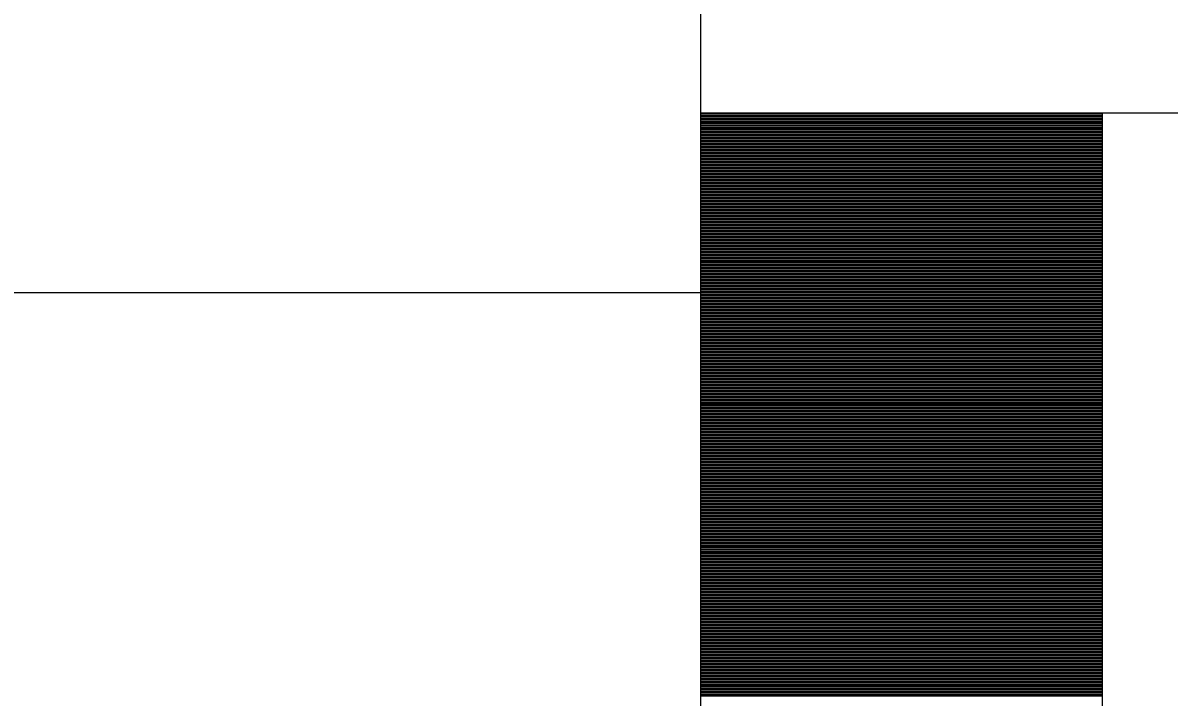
# Model space of a CAD drawing. Extents: x 1807779 to 1818251, y 673292 to 678849.
# Drawn here: x 1811526.4 to 1811533.84, y 677093.5 to 677097.87 of the extents above; entities that cross this region are included whole.
import ezdxf

# ---------------------------------------------------------------- set-up
doc = ezdxf.new("R2010")
doc.units = 0
doc.layers.add('Default', color=7, linetype='Continuous')

msp = doc.modelspace()

# ---------------------------------------------------------------- linework, layer by layer
at = {"layer": 'Default'}
for p, q in [((1811530.7952, 677107.0163), (1811530.7952, 677097.2912)), ((1811530.7952, 677097.2912), (1811530.7952, 677080.3842)), ((1811530.7952, 677097.2912), (1811533.4044, 677097.2912)), ((1811530.7952, 677097.2912), (1812078.1541, 677097.2912)), ((1811533.4044, 677097.2868), (1811530.7952, 677097.2868)), ((1811533.4044, 677097.2912), (1811533.4044, 677080.3842)), ((1811533.4044, 677097.277), (1811530.7952, 677097.277)), ((1811533.4044, 677097.2673), (1811530.7952, 677097.2673)), ((1811533.4044, 677097.2576), (1811530.7952, 677097.2576)), ((1811533.4044, 677097.2479), (1811530.7952, 677097.2479)), ((1811533.4044, 677097.2381), (1811530.7952, 677097.2381)), ((1811533.4044, 677097.2284), (1811530.7952, 677097.2284)), ((1811533.4044, 677097.2187), (1811530.7952, 677097.2187)), ((1811533.4044, 677097.209), (1811530.7952, 677097.209)), ((1811533.4044, 677097.1992), (1811530.7952, 677097.1992)), ((1811533.4044, 677097.1895), (1811530.7952, 677097.1895)), ((1811533.4044, 677097.1798), (1811530.7952, 677097.1798)), ((1811533.4044, 677097.1701), (1811530.7952, 677097.1701)), ((1811533.4044, 677097.1603), (1811530.7952, 677097.1603)), ((1811533.4044, 677097.1506), (1811530.7952, 677097.1506)), ((1811533.4044, 677097.1409), (1811530.7952, 677097.1409)), ((1811533.4044, 677097.1312), (1811530.7952, 677097.1312)), ((1811533.4044, 677097.1214), (1811530.7952, 677097.1214)), ((1811533.4044, 677097.1117), (1811530.7952, 677097.1117)), ((1811533.4044, 677097.102), (1811530.7952, 677097.102)), ((1811533.4044, 677097.0923), (1811530.7952, 677097.0923)), ((1811533.4044, 677097.0825), (1811530.7952, 677097.0825)), ((1811533.4044, 677097.0728), (1811530.7952, 677097.0728)), ((1811533.4044, 677097.0631), (1811530.7952, 677097.0631)), ((1811533.4044, 677097.0534), (1811530.7952, 677097.0534)), ((1811533.4044, 677097.0436), (1811530.7952, 677097.0436)), ((1811533.4044, 677097.0339), (1811530.7952, 677097.0339)), ((1811533.4044, 677097.0242), (1811530.7952, 677097.0242)), ((1811533.4044, 677097.0145), (1811530.7952, 677097.0145)), ((1811533.4044, 677097.0047), (1811530.7952, 677097.0047)), ((1811533.4044, 677096.995), (1811530.7952, 677096.995)), ((1811533.4044, 677096.9853), (1811530.7952, 677096.9853)), ((1811533.4044, 677096.9756), (1811530.7952, 677096.9756)), ((1811533.4044, 677096.9658), (1811530.7952, 677096.9658)), ((1811533.4044, 677096.9561), (1811530.7952, 677096.9561)), ((1811533.4044, 677096.9464), (1811530.7952, 677096.9464)), ((1811533.4044, 677096.9367), (1811530.7952, 677096.9367)), ((1811533.4044, 677096.9269), (1811530.7952, 677096.9269)), ((1811533.4044, 677096.9172), (1811530.7952, 677096.9172)), ((1811533.4044, 677096.9075), (1811530.7952, 677096.9075)), ((1811533.4044, 677096.8978), (1811530.7952, 677096.8978)), ((1811533.4044, 677096.888), (1811530.7952, 677096.888)), ((1811533.4044, 677096.8783), (1811530.7952, 677096.8783)), ((1811533.4044, 677096.8686), (1811530.7952, 677096.8686)), ((1811533.4044, 677096.8589), (1811530.7952, 677096.8589)), ((1811533.4044, 677096.8491), (1811530.7952, 677096.8491)), ((1811533.4044, 677096.8394), (1811530.7952, 677096.8394)), ((1811533.4044, 677096.8297), (1811530.7952, 677096.8297)), ((1811533.4044, 677096.82), (1811530.7952, 677096.82)), ((1811533.4044, 677096.8102), (1811530.7952, 677096.8102)), ((1811533.4044, 677096.8005), (1811530.7952, 677096.8005)), ((1811533.4044, 677096.7908), (1811530.7952, 677096.7908)), ((1811533.4044, 677096.7811), (1811530.7952, 677096.7811)), ((1811533.4044, 677096.7713), (1811530.7952, 677096.7713)), ((1811533.4044, 677096.7616), (1811530.7952, 677096.7616)), ((1811533.4044, 677096.7519), (1811530.7952, 677096.7519)), ((1811533.4044, 677096.7422), (1811530.7952, 677096.7422)), ((1811533.4044, 677096.7324), (1811530.7952, 677096.7324)), ((1811533.4044, 677096.7227), (1811530.7952, 677096.7227)), ((1811533.4044, 677096.713), (1811530.7952, 677096.713)), ((1811533.4044, 677096.7033), (1811530.7952, 677096.7033)), ((1811533.4044, 677096.6935), (1811530.7952, 677096.6935)), ((1811533.4044, 677096.6838), (1811530.7952, 677096.6838)), ((1811533.4044, 677096.6741), (1811530.7952, 677096.6741)), ((1811533.4044, 677096.6644), (1811530.7952, 677096.6644)), ((1811533.4044, 677096.6546), (1811530.7952, 677096.6546)), ((1811533.4044, 677096.6449), (1811530.7952, 677096.6449)), ((1811533.4044, 677096.6352), (1811530.7952, 677096.6352)), ((1811533.4044, 677096.6255), (1811530.7952, 677096.6255)), ((1811533.4044, 677096.6157), (1811530.7952, 677096.6157)), ((1811533.4044, 677096.606), (1811530.7952, 677096.606)), ((1811533.4044, 677096.5963), (1811530.7952, 677096.5963)), ((1811533.4044, 677096.5866), (1811530.7952, 677096.5866)), ((1811533.4044, 677096.5768), (1811530.7952, 677096.5768)), ((1811533.4044, 677096.5671), (1811530.7952, 677096.5671)), ((1811533.4044, 677096.5574), (1811530.7952, 677096.5574)), ((1811533.4044, 677096.5477), (1811530.7952, 677096.5477)), ((1811533.4044, 677096.5379), (1811530.7952, 677096.5379)), ((1811533.4044, 677096.5282), (1811530.7952, 677096.5282)), ((1811533.4044, 677096.5185), (1811530.7952, 677096.5185)), ((1811533.4044, 677096.5088), (1811530.7952, 677096.5088)), ((1811533.4044, 677096.499), (1811530.7952, 677096.499)), ((1811533.4044, 677096.4893), (1811530.7952, 677096.4893)), ((1811533.4044, 677096.4796), (1811530.7952, 677096.4796)), ((1811533.4044, 677096.4699), (1811530.7952, 677096.4699)), ((1811533.4044, 677096.4601), (1811530.7952, 677096.4601)), ((1811533.4044, 677096.4504), (1811530.7952, 677096.4504)), ((1811533.4044, 677096.4407), (1811530.7952, 677096.4407)), ((1811533.4044, 677096.431), (1811530.7952, 677096.431)), ((1811533.4044, 677096.4212), (1811530.7952, 677096.4212)), ((1811533.4044, 677096.4115), (1811530.7952, 677096.4115)), ((1811533.4044, 677096.4018), (1811530.7952, 677096.4018)), ((1811533.4044, 677096.3921), (1811530.7952, 677096.3921)), ((1811533.4044, 677096.3823), (1811530.7952, 677096.3823)), ((1811533.4044, 677096.3726), (1811530.7952, 677096.3726)), ((1811533.4044, 677096.3629), (1811530.7952, 677096.3629)), ((1811533.4044, 677096.3532), (1811530.7952, 677096.3532)), ((1811533.4044, 677096.3434), (1811530.7952, 677096.3434)), ((1811533.4044, 677096.3337), (1811530.7952, 677096.3337)), ((1811533.4044, 677096.324), (1811530.7952, 677096.324)), ((1811533.4044, 677096.3143), (1811530.7952, 677096.3143)), ((1811533.4044, 677096.3045), (1811530.7952, 677096.3045)), ((1811533.4044, 677096.2948), (1811530.7952, 677096.2948)), ((1811533.4044, 677096.2851), (1811530.7952, 677096.2851)), ((1811533.4044, 677096.2754), (1811530.7952, 677096.2754)), ((1811533.4044, 677096.2656), (1811530.7952, 677096.2656)), ((1811533.4044, 677096.2559), (1811530.7952, 677096.2559)), ((1811533.4044, 677096.2462), (1811530.7952, 677096.2462)), ((1811533.4044, 677096.2365), (1811530.7952, 677096.2365)), ((1811533.4044, 677096.2267), (1811530.7952, 677096.2267)), ((1811533.4044, 677096.217), (1811530.7952, 677096.217)), ((1811533.4044, 677096.2073), (1811530.7952, 677096.2073)), ((1811533.4044, 677096.1976), (1811530.7952, 677096.1976)), ((1811533.4044, 677096.1878), (1811530.7952, 677096.1878)), ((1811533.4044, 677096.1781), (1811530.7952, 677096.1781)), ((1811533.4044, 677096.1684), (1811530.7952, 677096.1684)), ((1811428.9317, 677096.1242), (1811530.7952, 677096.1242)), ((1811533.4044, 677096.1587), (1811530.7952, 677096.1587)), ((1811533.4044, 677096.1489), (1811530.7952, 677096.1489)), ((1811533.4044, 677096.1392), (1811530.7952, 677096.1392)), ((1811533.4044, 677096.1295), (1811530.7952, 677096.1295)), ((1811533.4044, 677096.1198), (1811530.7952, 677096.1198)), ((1811533.4044, 677096.11), (1811530.7952, 677096.11)), ((1811533.4044, 677096.1003), (1811530.7952, 677096.1003)), ((1811533.4044, 677096.0906), (1811530.7952, 677096.0906)), ((1811533.4044, 677096.0809), (1811530.7952, 677096.0809)), ((1811533.4044, 677096.0711), (1811530.7952, 677096.0711)), ((1811533.4044, 677096.0614), (1811530.7952, 677096.0614)), ((1811533.4044, 677096.0517), (1811530.7952, 677096.0517)), ((1811533.4044, 677096.042), (1811530.7952, 677096.042)), ((1811533.4044, 677096.0322), (1811530.7952, 677096.0322)), ((1811533.4044, 677096.0225), (1811530.7952, 677096.0225)), ((1811533.4044, 677096.0128), (1811530.7952, 677096.0128)), ((1811533.4044, 677096.0031), (1811530.7952, 677096.0031)), ((1811533.4044, 677095.9933), (1811530.7952, 677095.9933)), ((1811533.4044, 677095.9836), (1811530.7952, 677095.9836)), ((1811533.4044, 677095.9739), (1811530.7952, 677095.9739)), ((1811533.4044, 677095.9642), (1811530.7952, 677095.9642)), ((1811533.4044, 677095.9544), (1811530.7952, 677095.9544)), ((1811533.4044, 677095.9447), (1811530.7952, 677095.9447)), ((1811533.4044, 677095.935), (1811530.7952, 677095.935)), ((1811533.4044, 677095.9253), (1811530.7952, 677095.9253)), ((1811533.4044, 677095.9155), (1811530.7952, 677095.9155)), ((1811533.4044, 677095.9058), (1811530.7952, 677095.9058)), ((1811533.4044, 677095.8961), (1811530.7952, 677095.8961)), ((1811533.4044, 677095.8864), (1811530.7952, 677095.8864)), ((1811533.4044, 677095.8766), (1811530.7952, 677095.8766)), ((1811533.4044, 677095.8669), (1811530.7952, 677095.8669)), ((1811533.4044, 677095.8572), (1811530.7952, 677095.8572)), ((1811533.4044, 677095.8475), (1811530.7952, 677095.8475)), ((1811533.4044, 677095.8377), (1811530.7952, 677095.8377)), ((1811533.4044, 677095.828), (1811530.7952, 677095.828)), ((1811533.4044, 677095.8183), (1811530.7952, 677095.8183)), ((1811533.4044, 677095.8086), (1811530.7952, 677095.8086)), ((1811533.4044, 677095.7988), (1811530.7952, 677095.7988)), ((1811533.4044, 677095.7891), (1811530.7952, 677095.7891)), ((1811533.4044, 677095.7794), (1811530.7952, 677095.7794)), ((1811533.4044, 677095.7697), (1811530.7952, 677095.7697)), ((1811533.4044, 677095.7599), (1811530.7952, 677095.7599)), ((1811533.4044, 677095.7502), (1811530.7952, 677095.7502)), ((1811533.4044, 677095.7405), (1811530.7952, 677095.7405)), ((1811533.4044, 677095.7308), (1811530.7952, 677095.7308)), ((1811533.4044, 677095.721), (1811530.7952, 677095.721)), ((1811533.4044, 677095.7113), (1811530.7952, 677095.7113)), ((1811533.4044, 677095.7016), (1811530.7952, 677095.7016)), ((1811533.4044, 677095.6919), (1811530.7952, 677095.6919)), ((1811533.4044, 677095.6821), (1811530.7952, 677095.6821)), ((1811533.4044, 677095.6724), (1811530.7952, 677095.6724)), ((1811533.4044, 677095.6627), (1811530.7952, 677095.6627)), ((1811533.4044, 677095.653), (1811530.7952, 677095.653)), ((1811533.4044, 677095.6432), (1811530.7952, 677095.6432)), ((1811533.4044, 677095.6335), (1811530.7952, 677095.6335)), ((1811533.4044, 677095.6238), (1811530.7952, 677095.6238)), ((1811533.4044, 677095.6141), (1811530.7952, 677095.6141)), ((1811533.4044, 677095.6043), (1811530.7952, 677095.6043)), ((1811533.4044, 677095.5946), (1811530.7952, 677095.5946)), ((1811533.4044, 677095.5849), (1811530.7952, 677095.5849)), ((1811533.4044, 677095.5751), (1811530.7952, 677095.5751)), ((1811533.4044, 677095.5654), (1811530.7952, 677095.5654)), ((1811533.4044, 677095.5557), (1811530.7952, 677095.5557)), ((1811533.4044, 677095.546), (1811530.7952, 677095.546)), ((1811533.4044, 677095.5362), (1811530.7952, 677095.5362)), ((1811533.4044, 677095.5265), (1811530.7952, 677095.5265)), ((1811533.4044, 677095.5168), (1811530.7952, 677095.5168)), ((1811533.4044, 677095.5071), (1811530.7952, 677095.5071)), ((1811533.4044, 677095.4973), (1811530.7952, 677095.4973)), ((1811533.4044, 677095.4876), (1811530.7952, 677095.4876)), ((1811533.4044, 677095.4779), (1811530.7952, 677095.4779)), ((1811533.4044, 677095.4682), (1811530.7952, 677095.4682)), ((1811533.4044, 677095.4584), (1811530.7952, 677095.4584)), ((1811533.4044, 677095.4487), (1811530.7952, 677095.4487)), ((1811533.4044, 677095.439), (1811530.7952, 677095.439)), ((1811533.4044, 677095.4293), (1811530.7952, 677095.4293)), ((1811533.4044, 677095.4195), (1811530.7952, 677095.4195)), ((1811533.4044, 677095.4098), (1811530.7952, 677095.4098)), ((1811533.4044, 677095.4001), (1811530.7952, 677095.4001)), ((1811533.4044, 677095.3904), (1811530.7952, 677095.3904)), ((1811533.4044, 677095.3806), (1811530.7952, 677095.3806)), ((1811533.4044, 677095.3709), (1811530.7952, 677095.3709)), ((1811533.4044, 677095.3612), (1811530.7952, 677095.3612)), ((1811533.4044, 677095.3515), (1811530.7952, 677095.3515)), ((1811533.4044, 677095.3417), (1811530.7952, 677095.3417)), ((1811533.4044, 677095.332), (1811530.7952, 677095.332)), ((1811533.4044, 677095.3223), (1811530.7952, 677095.3223)), ((1811533.4044, 677095.3126), (1811530.7952, 677095.3126)), ((1811533.4044, 677095.3028), (1811530.7952, 677095.3028)), ((1811533.4044, 677095.2931), (1811530.7952, 677095.2931)), ((1811533.4044, 677095.2834), (1811530.7952, 677095.2834)), ((1811533.4044, 677095.2737), (1811530.7952, 677095.2737)), ((1811533.4044, 677095.2639), (1811530.7952, 677095.2639)), ((1811533.4044, 677095.2542), (1811530.7952, 677095.2542)), ((1811533.4044, 677095.2445), (1811530.7952, 677095.2445)), ((1811533.4044, 677095.2348), (1811530.7952, 677095.2348)), ((1811533.4044, 677095.225), (1811530.7952, 677095.225)), ((1811533.4044, 677095.2153), (1811530.7952, 677095.2153)), ((1811533.4044, 677095.2056), (1811530.7952, 677095.2056)), ((1811533.4044, 677095.1959), (1811530.7952, 677095.1959)), ((1811533.4044, 677095.1861), (1811530.7952, 677095.1861)), ((1811533.4044, 677095.1764), (1811530.7952, 677095.1764)), ((1811533.4044, 677095.1667), (1811530.7952, 677095.1667)), ((1811533.4044, 677095.157), (1811530.7952, 677095.157)), ((1811533.4044, 677095.1472), (1811530.7952, 677095.1472)), ((1811533.4044, 677095.1375), (1811530.7952, 677095.1375)), ((1811533.4044, 677095.1278), (1811530.7952, 677095.1278)), ((1811533.4044, 677095.1181), (1811530.7952, 677095.1181)), ((1811533.4044, 677095.1083), (1811530.7952, 677095.1083)), ((1811533.4044, 677095.0986), (1811530.7952, 677095.0986)), ((1811533.4044, 677095.0889), (1811530.7952, 677095.0889)), ((1811533.4044, 677095.0792), (1811530.7952, 677095.0792)), ((1811533.4044, 677095.0694), (1811530.7952, 677095.0694)), ((1811533.4044, 677095.0597), (1811530.7952, 677095.0597)), ((1811533.4044, 677095.05), (1811530.7952, 677095.05)), ((1811533.4044, 677095.0403), (1811530.7952, 677095.0403)), ((1811533.4044, 677095.0305), (1811530.7952, 677095.0305)), ((1811533.4044, 677095.0208), (1811530.7952, 677095.0208)), ((1811533.4044, 677095.0111), (1811530.7952, 677095.0111)), ((1811533.4044, 677095.0014), (1811530.7952, 677095.0014)), ((1811533.4044, 677094.9916), (1811530.7952, 677094.9916)), ((1811533.4044, 677094.9819), (1811530.7952, 677094.9819)), ((1811533.4044, 677094.9722), (1811530.7952, 677094.9722)), ((1811533.4044, 677094.9625), (1811530.7952, 677094.9625)), ((1811533.4044, 677094.9527), (1811530.7952, 677094.9527)), ((1811533.4044, 677094.943), (1811530.7952, 677094.943)), ((1811533.4044, 677094.9333), (1811530.7952, 677094.9333)), ((1811533.4044, 677094.9236), (1811530.7952, 677094.9236)), ((1811533.4044, 677094.9138), (1811530.7952, 677094.9138)), ((1811533.4044, 677094.9041), (1811530.7952, 677094.9041)), ((1811533.4044, 677094.8944), (1811530.7952, 677094.8944)), ((1811533.4044, 677094.8847), (1811530.7952, 677094.8847)), ((1811533.4044, 677094.8749), (1811530.7952, 677094.8749)), ((1811533.4044, 677094.8652), (1811530.7952, 677094.8652)), ((1811533.4044, 677094.8555), (1811530.7952, 677094.8555)), ((1811533.4044, 677094.8458), (1811530.7952, 677094.8458)), ((1811533.4044, 677094.836), (1811530.7952, 677094.836)), ((1811533.4044, 677094.8263), (1811530.7952, 677094.8263)), ((1811533.4044, 677094.8166), (1811530.7952, 677094.8166)), ((1811533.4044, 677094.8069), (1811530.7952, 677094.8069)), ((1811533.4044, 677094.7971), (1811530.7952, 677094.7971)), ((1811533.4044, 677094.7874), (1811530.7952, 677094.7874)), ((1811533.4044, 677094.7777), (1811530.7952, 677094.7777)), ((1811533.4044, 677094.768), (1811530.7952, 677094.768)), ((1811533.4044, 677094.7582), (1811530.7952, 677094.7582)), ((1811533.4044, 677094.7485), (1811530.7952, 677094.7485)), ((1811533.4044, 677094.7388), (1811530.7952, 677094.7388)), ((1811533.4044, 677094.7291), (1811530.7952, 677094.7291)), ((1811533.4044, 677094.7193), (1811530.7952, 677094.7193)), ((1811533.4044, 677094.7096), (1811530.7952, 677094.7096)), ((1811533.4044, 677094.6999), (1811530.7952, 677094.6999)), ((1811533.4044, 677094.6902), (1811530.7952, 677094.6902)), ((1811533.4044, 677094.6804), (1811530.7952, 677094.6804)), ((1811533.4044, 677094.6707), (1811530.7952, 677094.6707)), ((1811533.4044, 677094.661), (1811530.7952, 677094.661)), ((1811533.4044, 677094.6513), (1811530.7952, 677094.6513)), ((1811533.4044, 677094.6415), (1811530.7952, 677094.6415)), ((1811533.4044, 677094.6318), (1811530.7952, 677094.6318)), ((1811533.4044, 677094.6221), (1811530.7952, 677094.6221)), ((1811533.4044, 677094.6124), (1811530.7952, 677094.6124)), ((1811533.4044, 677094.6026), (1811530.7952, 677094.6026)), ((1811533.4044, 677094.5929), (1811530.7952, 677094.5929)), ((1811533.4044, 677094.5832), (1811530.7952, 677094.5832)), ((1811533.4044, 677094.5735), (1811530.7952, 677094.5735)), ((1811533.4044, 677094.5637), (1811530.7952, 677094.5637)), ((1811533.4044, 677094.554), (1811530.7952, 677094.554)), ((1811533.4044, 677094.5443), (1811530.7952, 677094.5443)), ((1811533.4044, 677094.5346), (1811530.7952, 677094.5346)), ((1811533.4044, 677094.5248), (1811530.7952, 677094.5248)), ((1811533.4044, 677094.5151), (1811530.7952, 677094.5151)), ((1811533.4044, 677094.5054), (1811530.7952, 677094.5054)), ((1811533.4044, 677094.4957), (1811530.7952, 677094.4957)), ((1811533.4044, 677094.4859), (1811530.7952, 677094.4859)), ((1811533.4044, 677094.4762), (1811530.7952, 677094.4762)), ((1811533.4044, 677094.4665), (1811530.7952, 677094.4665)), ((1811533.4044, 677094.4568), (1811530.7952, 677094.4568)), ((1811533.4044, 677094.447), (1811530.7952, 677094.447)), ((1811533.4044, 677094.4373), (1811530.7952, 677094.4373)), ((1811533.4044, 677094.4276), (1811530.7952, 677094.4276)), ((1811533.4044, 677094.4179), (1811530.7952, 677094.4179)), ((1811533.4044, 677094.4081), (1811530.7952, 677094.4081)), ((1811533.4044, 677094.3984), (1811530.7952, 677094.3984)), ((1811533.4044, 677094.3887), (1811530.7952, 677094.3887)), ((1811533.4044, 677094.379), (1811530.7952, 677094.379)), ((1811533.4044, 677094.3692), (1811530.7952, 677094.3692)), ((1811533.4044, 677094.3595), (1811530.7952, 677094.3595)), ((1811533.4044, 677094.3498), (1811530.7952, 677094.3498)), ((1811533.4044, 677094.3401), (1811530.7952, 677094.3401)), ((1811533.4044, 677094.3303), (1811530.7952, 677094.3303)), ((1811533.4044, 677094.3206), (1811530.7952, 677094.3206)), ((1811533.4044, 677094.3109), (1811530.7952, 677094.3109)), ((1811533.4044, 677094.3012), (1811530.7952, 677094.3012)), ((1811533.4044, 677094.2914), (1811530.7952, 677094.2914)), ((1811533.4044, 677094.2817), (1811530.7952, 677094.2817)), ((1811533.4044, 677094.272), (1811530.7952, 677094.272)), ((1811533.4044, 677094.2623), (1811530.7952, 677094.2623)), ((1811533.4044, 677094.2525), (1811530.7952, 677094.2525)), ((1811533.4044, 677094.2428), (1811530.7952, 677094.2428)), ((1811533.4044, 677094.2331), (1811530.7952, 677094.2331)), ((1811533.4044, 677094.2234), (1811530.7952, 677094.2234)), ((1811533.4044, 677094.2136), (1811530.7952, 677094.2136)), ((1811533.4044, 677094.2039), (1811530.7952, 677094.2039)), ((1811533.4044, 677094.1942), (1811530.7952, 677094.1942)), ((1811533.4044, 677094.1845), (1811530.7952, 677094.1845)), ((1811533.4044, 677094.1747), (1811530.7952, 677094.1747)), ((1811533.4044, 677094.165), (1811530.7952, 677094.165)), ((1811533.4044, 677094.1553), (1811530.7952, 677094.1553)), ((1811533.4044, 677094.1456), (1811530.7952, 677094.1456)), ((1811533.4044, 677094.1358), (1811530.7952, 677094.1358)), ((1811533.4044, 677094.1261), (1811530.7952, 677094.1261)), ((1811533.4044, 677094.1164), (1811530.7952, 677094.1164)), ((1811533.4044, 677094.1067), (1811530.7952, 677094.1067)), ((1811533.4044, 677094.0969), (1811530.7952, 677094.0969)), ((1811533.4044, 677094.0872), (1811530.7952, 677094.0872)), ((1811533.4044, 677094.0775), (1811530.7952, 677094.0775)), ((1811533.4044, 677094.0678), (1811530.7952, 677094.0678)), ((1811533.4044, 677094.058), (1811530.7952, 677094.058)), ((1811533.4044, 677094.0483), (1811530.7952, 677094.0483)), ((1811533.4044, 677094.0386), (1811530.7952, 677094.0386)), ((1811533.4044, 677094.0289), (1811530.7952, 677094.0289)), ((1811533.4044, 677094.0191), (1811530.7952, 677094.0191)), ((1811533.4044, 677094.0094), (1811530.7952, 677094.0094)), ((1811533.4044, 677093.9997), (1811530.7952, 677093.9997)), ((1811533.4044, 677093.99), (1811530.7952, 677093.99)), ((1811533.4044, 677093.9802), (1811530.7952, 677093.9802)), ((1811533.4044, 677093.9705), (1811530.7952, 677093.9705)), ((1811533.4044, 677093.9608), (1811530.7952, 677093.9608)), ((1811533.4044, 677093.9511), (1811530.7952, 677093.9511)), ((1811533.4044, 677093.9413), (1811530.7952, 677093.9413)), ((1811533.4044, 677093.9316), (1811530.7952, 677093.9316)), ((1811533.4044, 677093.9219), (1811530.7952, 677093.9219)), ((1811533.4044, 677093.9122), (1811530.7952, 677093.9122)), ((1811533.4044, 677093.9024), (1811530.7952, 677093.9024)), ((1811533.4044, 677093.8927), (1811530.7952, 677093.8927)), ((1811533.4044, 677093.883), (1811530.7952, 677093.883)), ((1811533.4044, 677093.8733), (1811530.7952, 677093.8733)), ((1811533.4044, 677093.8635), (1811530.7952, 677093.8635)), ((1811533.4044, 677093.8538), (1811530.7952, 677093.8538)), ((1811533.4044, 677093.8441), (1811530.7952, 677093.8441)), ((1811533.4044, 677093.8344), (1811530.7952, 677093.8344)), ((1811533.4044, 677093.8246), (1811530.7952, 677093.8246)), ((1811533.4044, 677093.8149), (1811530.7952, 677093.8149)), ((1811533.4044, 677093.8052), (1811530.7952, 677093.8052)), ((1811533.4044, 677093.7955), (1811530.7952, 677093.7955)), ((1811533.4044, 677093.7857), (1811530.7952, 677093.7857)), ((1811533.4044, 677093.776), (1811530.7952, 677093.776)), ((1811533.4044, 677093.7663), (1811530.7952, 677093.7663)), ((1811533.4044, 677093.7566), (1811530.7952, 677093.7566)), ((1811533.4044, 677093.7468), (1811530.7952, 677093.7468)), ((1811533.4044, 677093.7371), (1811530.7952, 677093.7371)), ((1811533.4044, 677093.7274), (1811530.7952, 677093.7274)), ((1811533.4044, 677093.7177), (1811530.7952, 677093.7177)), ((1811533.4044, 677093.7079), (1811530.7952, 677093.7079)), ((1811533.4044, 677093.6982), (1811530.7952, 677093.6982)), ((1811533.4044, 677093.6885), (1811530.7952, 677093.6885)), ((1811533.4044, 677093.6788), (1811530.7952, 677093.6788)), ((1811533.4044, 677093.669), (1811530.7952, 677093.669)), ((1811533.4044, 677093.6593), (1811530.7952, 677093.6593)), ((1811533.4044, 677093.6496), (1811530.7952, 677093.6496)), ((1811533.4044, 677093.6399), (1811530.7952, 677093.6399)), ((1811533.4044, 677093.6301), (1811530.7952, 677093.6301)), ((1811533.4044, 677093.6204), (1811530.7952, 677093.6204)), ((1811533.4044, 677093.6107), (1811530.7952, 677093.6107)), ((1811533.4044, 677093.601), (1811530.7952, 677093.601)), ((1811533.4044, 677093.5912), (1811530.7952, 677093.5912)), ((1811533.4044, 677093.5815), (1811530.7952, 677093.5815)), ((1811533.4044, 677093.5718), (1811530.7952, 677093.5718)), ((1811533.4044, 677093.5621), (1811530.7952, 677093.5621)), ((1811533.4044, 677093.5523), (1811530.7952, 677093.5523)), ((1811533.4044, 677093.5426), (1811530.7952, 677093.5426)), ((1811533.4044, 677093.5329), (1811530.7952, 677093.5329)), ((1811533.4044, 677093.5232), (1811530.7952, 677093.5232)), ((1811533.4044, 677093.5134), (1811530.7952, 677093.5134)), ((1811533.4044, 677093.5037), (1811530.7952, 677093.5037))]:
    msp.add_line(p, q, dxfattribs=at)

doc.saveas('drawing.dxf')
